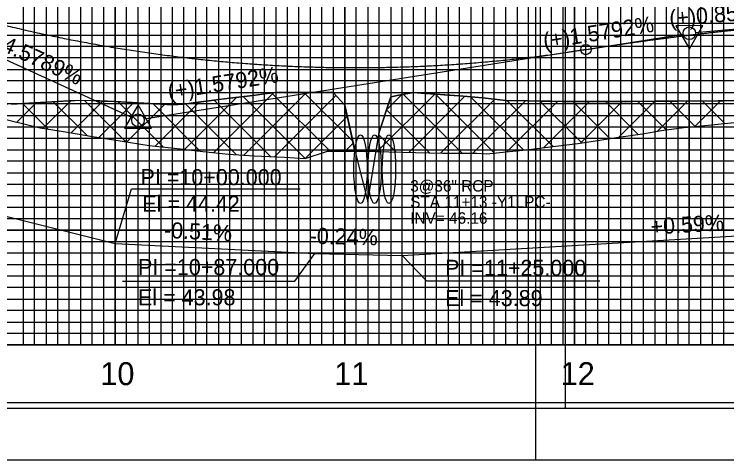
# Model space of a CAD drawing. Extents: x 2345490 to 2436403, y 465165 to 573888.
# Drawn here: x 2411851.5 to 2412161.6, y 541026.7 to 541220.8 of the extents above; entities that cross this region are included whole.
import ezdxf

# ---------------------------------------------------------------- set-up
doc = ezdxf.new("R2010")
doc.units = 0
for name, color, linetype in [('Old_Level_1', 7, 'Continuous'), ('Old_Level_18', 7, 'Continuous'), ('Old_Level_2', 7, 'Continuous'), ('Old_Level_3', 7, 'Continuous'), ('Old_Level_41', 7, 'Continuous'), ('Old_Level_43', 7, 'Continuous'), ('Old_Level_5', 7, 'Continuous'), ('Old_Level_50', 7, 'Continuous'), ('Old_Level_51', 7, 'Continuous'), ('Old_Level_52', 7, 'Continuous'), ('Old_Level_57', 7, 'Continuous'), ('Old_Level_63', 7, 'Continuous')]:
    doc.layers.add(name, color=color, linetype=linetype)

msp = doc.modelspace()

# ---------------------------------------------------------------- linework, layer by layer
at = {"layer": 'Old_Level_1'}
for points in [[(2411895.325, 541182.6895), (2411900.325, 541182.4155), (2411905.325, 541182.1445), (2411910.325, 541181.876), (2411915.325, 541181.6105), (2411920.325, 541181.34825), (2411925.325, 541181.6285), (2411930.325, 541182.28975), (2411935.325, 541182.927), (2411940.325, 541183.5605), (2411945.325, 541184.1885), (2411950.325, 541184.81025), (2411955.325, 541185.426), (2411960.325, 541186.035), (2411965.325, 541186.63725), (2411970.325, 541186.82), (2411975.325, 541186.7455), (2411980.325, 541186.672), (2411985.325, 541186.59925), (2411990.325, 541186.639), (2411995.325, 541181.1125), (2412000.325, 541159.04075), (2412005.325, 541139.0425), (2412010.325, 541169.448), (2412015.325, 541184.7845), (2412020.325, 541185.8605), (2412025.325, 541186.67175), (2412030.325, 541186.29275), (2412035.325, 541185.91825), (2412040.325, 541185.54825), (2412045.325, 541185.18325), (2412050.325, 541184.82275), (2412055.325, 541184.40175), (2412060.325, 541183.81825), (2412065.325, 541183.2475), (2412070.325, 541183.1955), (2412075.325, 541183.035), (2412080.325, 541182.887), (2412085.325, 541182.82475), (2412090.325, 541182.76125), (2412095.325, 541182.6965), (2412100.325, 541182.639), (2412105.325, 541182.69175), (2412110.325, 541182.74275), (2412115.325, 541182.7765), (2412120.325, 541182.801), (2412125.325, 541182.82325), (2412130.325, 541182.84475), (2412135.325, 541182.894), (2412140.325, 541182.94075), (2412145.325, 541182.985), (2412150.325, 541183.02675), (2412155.325, 541183.06525), (2412160.325, 541183.0945), (2412165.325, 541183.1285)], [(2411850.325, 541181.63925), (2411855.325, 541181.893), (2411860.325, 541182.14725), (2411865.325, 541182.45375), (2411870.325, 541182.762), (2411875.325, 541183.07125), (2411880.325, 541183.381), (2411885.325, 541183.18925), (2411890.325, 541182.9395), (2411895.325, 541182.6895)]]:
    msp.add_lwpolyline(points, dxfattribs=at)
at = {"layer": 'Old_Level_18'}
msp.add_lwpolyline([(2412345.325, 542101.694), (2410845.325, 542101.694), (2410845.325, 541051.694), (2412345.325, 541051.694)], close=True, dxfattribs=at)
at = {"layer": 'Old_Level_2'}
for p, q in [((2411710.325, 541263.882), (2411902.82475, 541175.73875)), ((2412190.325, 541216.319), (2412148.06525, 541212.72675)), ((2412100.325, 541205.38775), (2412142.60875, 541212.065)), ((2412100.325, 541205.38775), (2411908.0415, 541175.02275))]:
    msp.add_line(p, q, dxfattribs=at)
for points in [[(2412151.25075, 541215.7785), (2412139.50825, 541215.764), (2412145.39175, 541205.64575)], [(2411899.51925, 541171.143), (2411911.26175, 541171.143), (2411905.39075, 541181.26875)]]:
    msp.add_lwpolyline(points, close=True, dxfattribs=at)
for centre, radius in [((2412145.325, 541212.494), 2.75), ((2412145.325, 541212.494), 2.75), ((2412100.325, 541205.38775), 2.25), ((2411905.325, 541174.594), 2.75), ((2411905.325, 541174.594), 2.75)]:
    msp.add_circle(centre, radius, dxfattribs=at)
for points in [[(2411710.325, 541263.882), (2411718.125, 541260.3585), (2411725.925, 541256.931), (2411733.725, 541253.59975), (2411741.525, 541250.36425), (2411749.325, 541247.225), (2411757.125, 541244.182), (2411764.925, 541241.23475), (2411772.725, 541238.38375), (2411780.525, 541235.62875), (2411788.325, 541232.97), (2411796.125, 541230.40725), (2411803.925, 541227.94025), (2411811.725, 541225.56975), (2411819.525, 541223.295), (2411827.325, 541221.1165), (2411835.125, 541219.034), (2411842.925, 541217.0475), (2411850.725, 541215.157), (2411858.525, 541213.36275), (2411866.325, 541211.6645), (2411874.125, 541210.0625), (2411881.925, 541208.55625), (2411889.725, 541207.14625), (2411897.525, 541205.83225), (2411905.325, 541204.61425), (2411913.125, 541203.4925), (2411920.925, 541202.46675), (2411928.725, 541201.537), (2411936.525, 541200.70325), (2411944.325, 541199.96575), (2411952.125, 541199.32425), (2411959.925, 541198.77875), (2411967.725, 541198.32925), (2411975.525, 541197.976), (2411983.325, 541197.71875), (2411991.125, 541197.5575), (2411998.925, 541197.4925), (2412006.725, 541197.52325), (2412014.525, 541197.65025), (2412022.325, 541197.8735), (2412030.125, 541198.1925), (2412037.925, 541198.60775), (2412045.725, 541199.119), (2412053.525, 541199.72625), (2412061.325, 541200.42975), (2412069.125, 541201.22925), (2412076.925, 541202.12475), (2412084.725, 541203.11625), (2412092.525, 541204.204), (2412100.325, 541205.38775)], [(2412100.325, 541205.38775), (2412102.125, 541205.6705), (2412103.925, 541205.951), (2412105.725, 541206.2285), (2412107.525, 541206.50375), (2412109.325, 541206.776), (2412111.125, 541207.046), (2412112.925, 541207.313), (2412114.725, 541207.57775), (2412116.525, 541207.8395), (2412118.325, 541208.099), (2412120.125, 541208.3555), (2412121.925, 541208.60975), (2412123.725, 541208.861), (2412125.525, 541209.11), (2412127.325, 541209.356), (2412129.125, 541209.59975), (2412130.925, 541209.8405), (2412132.725, 541210.079), (2412134.525, 541210.3145), (2412136.325, 541210.54775), (2412138.125, 541210.778), (2412139.925, 541211.006), (2412141.725, 541211.231), (2412143.525, 541211.45375), (2412145.325, 541211.6735), (2412147.125, 541211.891), (2412148.925, 541212.1055), (2412150.725, 541212.31775), (2412152.525, 541212.527), (2412154.325, 541212.734), (2412156.125, 541212.938), (2412157.925, 541213.13975), (2412159.725, 541213.3385), (2412161.525, 541213.535), (2412163.325, 541213.7285), (2412165.125, 541213.91975), (2412166.925, 541214.108), (2412168.725, 541214.294), (2412170.525, 541214.477), (2412172.325, 541214.65775), (2412174.125, 541214.8355), (2412175.925, 541215.011), (2412177.725, 541215.1835), (2412179.525, 541215.35375), (2412181.325, 541215.521), (2412183.125, 541215.686), (2412184.925, 541215.848), (2412186.725, 541216.00775), (2412188.525, 541216.1645), (2412190.325, 541216.319)]]:
    msp.add_spline(points, degree=3, dxfattribs=at)
at = {"layer": 'Old_Level_3'}
for p, q in [((2411895.325, 541120.894), (2411902.43915, 541144.66239)), ((2411902.43915, 541144.66239), (2411975.86925, 541144.66239)), ((2411973.64345, 541104.43709), (2411982.325, 541116.494)), ((2412030.92512, 541104.64297), (2412020.325, 541115.594)), ((2411898.64133, 541104.43709), (2411973.64345, 541104.43709)), ((2412030.92512, 541104.64297), (2412106.3067, 541104.64297))]:
    msp.add_line(p, q, dxfattribs=at)
msp.add_lwpolyline([(2411795.325, 541145.894), (2411895.325, 541120.894), (2411982.325, 541116.494), (2412020.325, 541115.594), (2412329.325, 541133.794)], dxfattribs=at)
for centre in [(2412002.18462, 541153.2939), (2412008.325, 541153.294), (2412014.57687, 541153.2939)]:
    msp.add_ellipse(centre, major_axis=(0, 15), ratio=0.193974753, dxfattribs=at)
at = {"layer": 'Old_Level_41'}
msp.add_line((2412345.325, 541076.694), (2410845.325, 541076.694), dxfattribs=at)
for points in [[(2411870.325, 542101.694), (2411870.325, 541076.694), (2411920.325, 541076.694), (2411920.325, 542101.694)], [(2411895.325, 542101.694), (2411895.325, 541076.694), (2411945.325, 541076.694), (2411945.325, 542101.694)], [(2411970.325, 542101.694), (2411970.325, 541076.694), (2412020.325, 541076.694), (2412020.325, 542101.694)], [(2411995.325, 542101.694), (2411995.325, 541076.694), (2412045.325, 541076.694), (2412045.325, 542101.694)], [(2412070.325, 542101.694), (2412070.325, 541076.694), (2412120.325, 541076.694), (2412120.325, 542101.694)], [(2412095.325, 542101.694), (2412095.325, 541076.694), (2412145.325, 541076.694), (2412145.325, 542101.694)], [(2412345.325, 541201.694), (2410845.325, 541201.694), (2410845.325, 541151.694), (2412345.325, 541151.694)], [(2412345.325, 541126.694), (2410845.325, 541126.694), (2410845.325, 541176.694), (2412345.325, 541176.694)], [(2412345.325, 541101.694), (2410845.325, 541101.694)]]:
    msp.add_lwpolyline(points, dxfattribs=at)
at = {"layer": 'Old_Level_43'}
for points in [[(2411855.325, 542101.694), (2411855.325, 541076.694), (2411860.325, 541076.694), (2411860.325, 542101.694)], [(2411865.325, 542101.694), (2411865.325, 541076.694), (2411875.325, 541076.694), (2411875.325, 542101.694)], [(2411880.325, 542101.694), (2411880.325, 541076.694), (2411885.325, 541076.694), (2411885.325, 542101.694)], [(2411890.325, 542101.694), (2411890.325, 541076.694), (2411900.325, 541076.694), (2411900.325, 542101.694)], [(2411905.325, 542101.694), (2411905.325, 541076.694), (2411910.325, 541076.694), (2411910.325, 542101.694)], [(2411915.325, 542101.694), (2411915.325, 541076.694)], [(2411915.325, 541076.694), (2411925.325, 541076.694), (2411925.325, 542101.694)], [(2411930.325, 542101.694), (2411930.325, 541076.694), (2411935.325, 541076.694), (2411935.325, 542101.694)], [(2411940.325, 542101.694), (2411940.325, 541076.694), (2411950.325, 541076.694), (2411950.325, 542101.694)], [(2411955.325, 542101.694), (2411955.325, 541076.694), (2411960.325, 541076.694), (2411960.325, 542101.694)], [(2411965.325, 542101.694), (2411965.325, 541076.694), (2411975.325, 541076.694), (2411975.325, 542101.694)], [(2411980.325, 542101.694), (2411980.325, 541076.694), (2411985.325, 541076.694), (2411985.325, 542101.694)], [(2411990.325, 542101.694), (2411990.325, 541076.694), (2412000.325, 541076.694), (2412000.325, 542101.694)], [(2412005.325, 542101.694), (2412005.325, 541076.694), (2412010.325, 541076.694), (2412010.325, 542101.694)], [(2412015.325, 542101.694), (2412015.325, 541076.694), (2412025.325, 541076.694), (2412025.325, 542101.694)], [(2412030.325, 542101.694), (2412030.325, 541076.694), (2412035.325, 541076.694), (2412035.325, 542101.694)], [(2412040.325, 542101.694), (2412040.325, 541076.694), (2412050.325, 541076.694), (2412050.325, 542101.694)], [(2412055.325, 542101.694), (2412055.325, 541076.694), (2412060.325, 541076.694), (2412060.325, 542101.694)], [(2412065.325, 542101.694), (2412065.325, 541076.694), (2412075.325, 541076.694), (2412075.325, 542101.694)], [(2412080.325, 542101.694), (2412080.325, 541076.694), (2412085.325, 541076.694), (2412085.325, 542101.694)], [(2412090.325, 542101.694), (2412090.325, 541076.694), (2412100.325, 541076.694), (2412100.325, 542101.694)], [(2412105.325, 542101.694), (2412105.325, 541076.694), (2412110.325, 541076.694), (2412110.325, 542101.694)], [(2412115.325, 542101.694), (2412115.325, 541076.694), (2412125.325, 541076.694), (2412125.325, 542101.694)], [(2412130.325, 542101.694), (2412130.325, 541076.694), (2412135.325, 541076.694), (2412135.325, 542101.694)], [(2412140.325, 542101.694), (2412140.325, 541076.694), (2412150.325, 541076.694), (2412150.325, 541964.144)], [(2412155.325, 541964.144), (2412155.325, 541076.694), (2412160.325, 541076.694), (2412160.325, 541964.144)], [(2412295.325, 541216.694), (2410895.325, 541216.694), (2410895.325, 541211.694), (2412295.325, 541211.694)], [(2412295.325, 541206.694), (2410895.325, 541206.694), (2410895.325, 541196.694), (2412295.325, 541196.694)], [(2412295.325, 541191.694), (2410895.325, 541191.694), (2410895.325, 541186.694), (2412295.325, 541186.694)], [(2412295.325, 541181.694), (2410895.325, 541181.694), (2410895.325, 541171.694), (2412295.325, 541171.694)], [(2412295.325, 541166.694), (2410895.325, 541166.694), (2410895.325, 541161.694), (2412295.325, 541161.694)], [(2412295.325, 541156.694), (2410895.325, 541156.694), (2410895.325, 541146.694), (2412295.325, 541146.694)], [(2412295.325, 541141.694), (2410895.325, 541141.694), (2410895.325, 541136.694), (2412295.325, 541136.694)], [(2412295.325, 541131.694), (2410895.325, 541131.694), (2410895.325, 541121.694), (2412295.325, 541121.694)], [(2412295.325, 541116.694), (2410895.325, 541116.694), (2410895.325, 541111.694), (2412295.325, 541111.694)], [(2412295.325, 541106.694), (2410895.325, 541106.694), (2410895.325, 541096.694), (2412295.325, 541096.694)], [(2412295.325, 541091.694), (2410895.325, 541091.694), (2410895.325, 541086.694), (2412295.325, 541086.694)], [(2412295.325, 541081.694), (2410895.325, 541081.694)]]:
    msp.add_lwpolyline(points, dxfattribs=at)
at = {"layer": 'Old_Level_5'}
for p, q in [((2411951.36528, 541159.41767), (2411978.61565, 541186.66804)), ((2411977.56583, 541186.66561), (2411998.80252, 541165.42892)), ((2411925.56452, 541161.90118), (2411948.2087, 541184.54536)), ((2411938.30683, 541160.50136), (2411964.32113, 541186.51566)), ((2411951.05017, 541184.89699), (2411978.08952, 541157.85764)), ((2411963.6544, 541186.4349), (2411988.97617, 541161.11313)), ((2411964.75807, 541158.66832), (2411991.46676, 541185.37701)), ((2412009.45314, 541160.93699), (2412034.50008, 541185.98393)), ((2412013.47064, 541179.09663), (2412020.2097, 541185.83569)), ((2412020.7314, 541185.92644), (2412046.47483, 541160.18301)), ((2412023.22918, 541160.57089), (2412047.65913, 541185.00084)), ((2412034.84128, 541185.9587), (2412060.55166, 541160.24832)), ((2412037.00522, 541160.20479), (2412060.594, 541183.79358)), ((2412050.13474, 541184.80737), (2412073.34941, 541161.59271)), ((2411852.59448, 541173.78396), (2411861.02304, 541182.21252)), ((2411855.07205, 541181.88016), (2411866.18931, 541170.7629)), ((2411864.07057, 541171.11791), (2411876.03226, 541183.0796)), ((2411868.44777, 541182.64658), (2411883.20543, 541167.88892)), ((2411876.1796, 541169.08481), (2411890.04801, 541182.95322)), ((2411882.08546, 541183.15102), (2411900.00014, 541165.23635)), ((2411888.30354, 541167.06661), (2411903.48614, 541182.24921)), ((2411896.76691, 541182.61171), (2411916.49383, 541162.88479)), ((2411900.52752, 541165.14845), (2411916.99257, 541181.6135)), ((2411911.71553, 541181.80523), (2411932.39256, 541161.1282)), ((2411912.79164, 541163.27044), (2411932.02631, 541182.50511)), ((2411925.95153, 541181.71136), (2411948.03722, 541159.62568)), ((2411938.48265, 541183.32237), (2411963.04663, 541158.7584)), ((2412051.12557, 541160.18301), (2412074.0056, 541183.06304)), ((2412065.84786, 541183.23639), (2412085.98793, 541163.09632)), ((2412065.89424, 541160.80955), (2412087.89237, 541182.80768)), ((2412080.2959, 541182.93049), (2412098.50553, 541164.72085)), ((2412081.82248, 541162.59565), (2412101.94108, 541182.71425)), ((2412094.60549, 541182.76303), (2412110.75252, 541166.616)), ((2412098.02036, 541164.6514), (2412116.14922, 541182.78025)), ((2412108.78954, 541182.72111), (2412123.09471, 541168.41595)), ((2412114.82433, 541167.31323), (2412130.35615, 541182.84505)), ((2412122.84209, 541182.8107), (2412135.30987, 541170.34292)), ((2412131.39246, 541169.73923), (2412144.62522, 541182.97199)), ((2412136.88718, 541182.90775), (2412147.9076, 541171.88733)), ((2412147.66021, 541171.86484), (2412158.87084, 541183.07547)), ((2412150.91935, 541183.01771), (2412160.75978, 541173.17729)), ((2412013.45796, 541179.05774), (2412032.18276, 541160.33295)), ((2411978.08952, 541157.85764), (2411996.41745, 541176.18557)), ((2412010.1087, 541168.26487), (2412017.65453, 541160.71904)), ((2411995.48714, 541161.11313), (2411998.98408, 541164.61006)), ((2412003.12631, 541161.10512), (2412003.14126, 541161.09017)), ((2411978.08952, 541157.85764), (2411978.08952, 541157.85764)), ((2411978.08952, 541157.85764), (2411978.08952, 541157.85764))]:
    msp.add_line(p, q, dxfattribs=at)
for points in [[(2412175.325, 541183.195), (2412140.325, 541182.94075), (2412130.325, 541182.84475), (2412115.325, 541182.7765), (2412105.325, 541182.69175), (2412085.325, 541182.82475), (2412075.325, 541183.035), (2412065.325, 541183.2475), (2412055.325, 541184.40175), (2412045.325, 541185.18325), (2412030.325, 541186.29275), (2412025.325, 541186.67175), (2412020.325, 541185.8605), (2412015.325, 541184.7845), (2412010.325, 541169.448), (2412008.79703, 541161.09017), (2411999.76455, 541161.09017), (2411995.325, 541181.1125), (2411990.325, 541186.639), (2411980.325, 541186.672), (2411965.325, 541186.63725), (2411955.325, 541185.426), (2411945.325, 541184.1885), (2411930.325, 541182.28975), (2411925.325, 541181.6285), (2411915.325, 541181.6105), (2411895.325, 541182.6895), (2411885.325, 541183.18925), (2411875.325, 541183.07125), (2411865.325, 541182.45375), (2411855.325, 541181.893), (2411845.325, 541181.3855)], [(2411843.04081, 541176.08384), (2411862.75013, 541171.33916), (2411874.6148, 541169.35116), (2411885.5264, 541167.49386), (2411897.59881, 541165.63657), (2411910.13554, 541163.54711), (2411921.2793, 541162.3863), (2411933.58387, 541160.99333), (2411944.72763, 541159.83253), (2411955.8714, 541159.13604), (2411969.10461, 541158.43956), (2411978.08952, 541157.85764), (2411987.825, 541161.11313), (2412002.825, 541161.11313), (2412037.825, 541160.18301), (2412052.825, 541160.18301), (2412057.06359, 541159.8819), (2412074.27387, 541161.68982), (2412085.88195, 541163.08279), (2412096.79355, 541164.47576), (2412106.32679, 541165.84058), (2412114.43784, 541167.2617), (2412124.88512, 541168.65467), (2412133.24294, 541170.04764), (2412142.99373, 541171.44061), (2412150.65507, 541172.1371), (2412166.44206, 541173.76223)]]:
    msp.add_lwpolyline(points, dxfattribs=at)
at = {"layer": 'Old_Level_50'}
msp.add_line((2412078.325, 541026.694), (2412078.325, 541026.694), dxfattribs=at)
for points in [[(2412357.825, 542104.244), (2410691.325, 542104.244), (2410691.325, 541049.144), (2412357.825, 541049.144)], [(2413757.825, 542104.244), (2412091.325, 542104.244), (2412091.325, 541049.144), (2413757.825, 541049.144)]]:
    msp.add_lwpolyline(points, close=True, dxfattribs=at)
at = {"layer": 'Old_Level_51'}
for points in [[(2412362.325, 542126.694), (2410678.325, 542126.694), (2410678.325, 541026.694), (2412362.325, 541026.694)], [(2413762.325, 542126.694), (2412078.325, 542126.694), (2412078.325, 541026.694), (2413762.325, 541026.694)]]:
    msp.add_lwpolyline(points, close=True, dxfattribs=at)
at = {"layer": 'Old_Level_52'}
msp.add_line((2412091.325, 541049.144), (2412091.325, 541049.144), dxfattribs=at)
at = {"layer": 'Old_Level_57'}
for p, q in [((2411895.32475, 541076.79425), (2411895.32475, 541626.79425)), ((2411895.32475, 541076.69425), (2411895.32475, 541626.69425)), ((2411995.32475, 541076.79425), (2411995.32475, 541626.79425)), ((2411995.32475, 541076.69425), (2411995.32475, 541626.69425)), ((2412095.32475, 541076.79425), (2412095.32475, 541626.79425)), ((2412095.32475, 541076.69425), (2412095.32475, 541626.69425)), ((2410845.32525, 541176.69425), (2412395.32475, 541176.69425)), ((2410845.325, 541126.69425), (2412395.32475, 541126.69425)), ((2410845.32525, 541076.69425), (2412395.32475, 541076.69425))]:
    msp.add_line(p, q, dxfattribs=at)
at = {"layer": 'Old_Level_63'}
for p, q in [((2412145.325, 541211.764), (2412145.325, 541448.592)), ((2412145.325, 541200.674), (2412145.325, 541102.27675)), ((2410895.325, 541076.694), (2412329.74775, 541076.694))]:
    msp.add_line(p, q, dxfattribs=at)

# ---------------------------------------------------------------- texts
at = {"layer": 'Old_Level_1'}
for s, p in [('10', (2411888.9085, 541059.194)), ('11', (2411990.748, 541059.194)), ('12', (2412089.29625, 541059.194))]:
    msp.add_text(s, height=10.000001, dxfattribs=at).set_placement(p)
at = {"layer": 'Old_Level_2'}
for s, rotation, p in [('(+)0.8500%', 4.8584639, (2412136.879, 541215.43575)), ('(+)1.5792%', 8.9738528, (2412082.2665, 541205.573)), ('(-)4.5789%', 335.3975583, (2411837.11544, 541208.94058)), ('(+)1.5792%', 8.9738528, (2411918.82589, 541183.58376))]:
    msp.add_text(s, height=7.000001, rotation=rotation, dxfattribs=at).set_placement(p)
at = {"layer": 'Old_Level_3'}
for s, height, rotation, p in [('PI =10+00.000', 7.0000005, 360, (2411906.43201, 541146.30955)), ('El = 44.42', 7.000001, 360, (2411907.22759, 541134.7247)), ('+0.59%', 7.000001, 3.3708113, (2412128.64271, 541124.7299)), ('-0.51%', 7.000001, 357.1047492, (2411916.50331, 541123.3724)), ('-0.24%', 7.000001, 358.6432521, (2411979.98505, 541120.80254)), ('PI =10+87.000', 7.0000005, 360, (2411905.34464, 541107.14168)), ('PI =11+25.000', 7.0000005, 360, (2412039.0256, 541106.78794)), ('El = 43.98', 7.000001, 360, (2411905.34464, 541093.96567)), ('El = 43.89', 7.000001, 360, (2412039.0256, 541093.61193))]:
    msp.add_text(s, height=height, rotation=rotation, dxfattribs=at).set_placement(p)
for s, height, p in [('3@36" RCP', 5, (2412023.82865, 541143.49576)), ('STA 11+13 -Y1LPC-', 4.9999995, (2412023.82865, 541136.49576)), ('INV= 46.16', 5, (2412023.82865, 541129.49576))]:
    msp.add_text(s, height=height, dxfattribs=at).set_placement(p)

doc.saveas('drawing.dxf')
